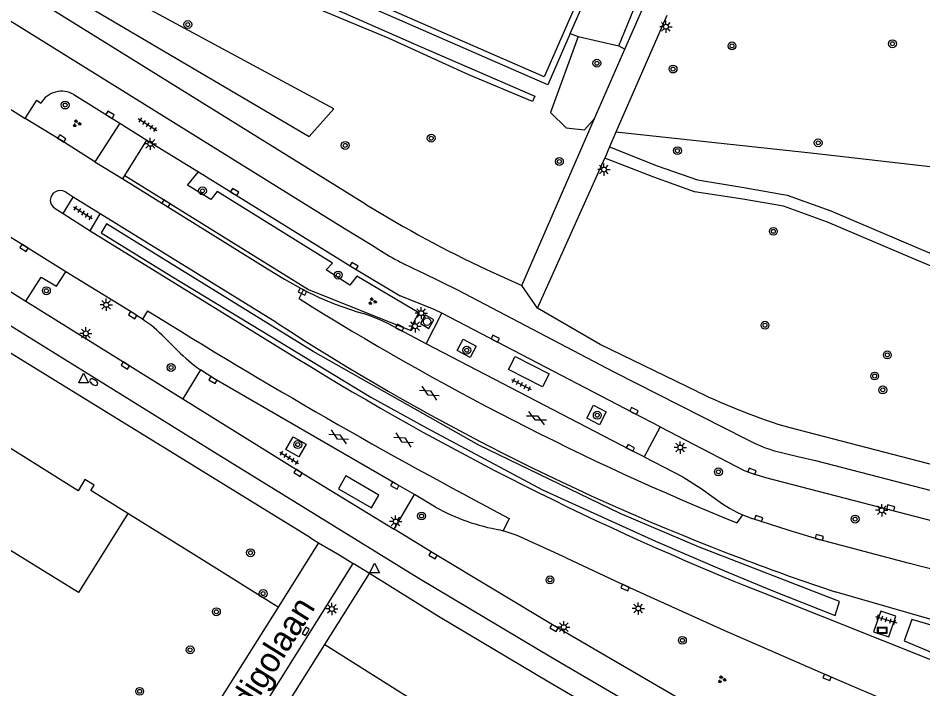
# Model space of a CAD drawing. Extents: x 131000 to 133014, y 396499 to 399001.
# Drawn here: x 131129.3 to 131221.3, y 398230.7 to 398298.9 of the extents above; entities that cross this region are included whole.
import ezdxf

# ---------------------------------------------------------------- set-up
doc = ezdxf.new("R2010")
doc.units = 0
for name, color, linetype in [('gg-afsc-hekwerk', 7, 'Continuous'), ('gg-anno-openbare ruimte label', 7, 'Continuous'), ('gg-bbg-abri', 7, 'Continuous'), ('gg-bbg-hoofdgebouw', 7, 'Continuous'), ('gg-knt-verharding', 7, 'Continuous'), ('gg-knt-verharding nz', 7, 'Continuous'), ('gt-grn-groengrens', 7, 'Continuous'), ('gt-grn-groengrens NZ', 7, 'Continuous'), ('gt-grn-weggrens', 7, 'Continuous'), ('gt-symb-boom', 7, 'Continuous'), ('gt-symb-brandkraan', 7, 'Continuous'), ('gt-symb-gesloten verharding', 7, 'Continuous'), ('gt-symb-groenvak', 7, 'Continuous'), ('gt-symb-kolk', 7, 'Continuous'), ('gt-symb-lichtmast', 7, 'Continuous'), ('gt-symb-reclamebord', 7, 'Continuous'), ('gt-symb-rioolschacht', 7, 'Continuous'), ('gt-symb-tegel verharding', 7, 'Continuous'), ('gt-symb-waterafsluiter', 7, 'Continuous')]:
    doc.layers.add(name, color=color, linetype=linetype)

# ---------------------------------------------------------------- blocks, each defined once
blk = doc.blocks.new('gt0-TEG1')
at = {"layer": 'gt-symb-tegel verharding'}
for p, q in [((-1.125, 0), (1.125, 0)), ((-0.9, -0.25), (-0.9, 0.25)), ((-0.45, -0.25), (-0.45, 0.25)), ((0, -0.25), (0, 0.25)), ((0.45, -0.25), (0.45, 0.25)), ((0.9, -0.25), (0.9, 0.25))]:
    blk.add_line(p, q, dxfattribs=at)
blk = doc.blocks.new('gt0-KOLK')
at = {"layer": 'gt-symb-kolk'}
blk.add_lwpolyline([(0, 0), (0.375, 0), (0.375, 0.4), (-0.375, 0.4), (-0.375, 0), (0, 0)], dxfattribs=at)
blk = doc.blocks.new('gt0-BOOM')
at = {"layer": 'gt-symb-boom'}
for radius in [0.4, 0.2]:
    blk.add_circle((0, 0), radius, dxfattribs=at)
blk = doc.blocks.new('gt0-LMAST')
at = {"layer": 'gt-symb-lichtmast'}
for p, q in [((-0.182, 0.173), (-0.447, 0.438)), ((-0.005, 0.246), (-0.005, 0.621)), ((0.172, 0.173), (0.437, 0.438)), ((-0.255, -0.004), (-0.63, -0.004)), ((-0.182, -0.181), (-0.447, -0.446)), ((-0.005, -0.254), (-0.005, -0.629)), ((0.437, -0.446), (0.172, -0.181)), ((0.245, -0.004), (0.62, -0.004))]:
    blk.add_line(p, q, dxfattribs=at)
blk.add_circle((-0.005, -0.004), 0.25, dxfattribs=at)
blk = doc.blocks.new('gt0-GESVH1')
at = {"layer": 'gt-symb-gesloten verharding'}
for p, q in [((-0.992, -0.261), (0.008, 0.239)), ((0.008, -0.261), (-0.992, 0.239)), ((0.008, 0.239), (1.008, -0.261)), ((1.008, 0.239), (0.008, -0.261))]:
    blk.add_line(p, q, dxfattribs=at)
blk = doc.blocks.new('gt0-RS')
at = {"layer": 'gt-symb-rioolschacht'}
blk.add_lwpolyline([(-0.5, -0.5), (0.5, -0.5), (0.5, 0.5), (-0.5, 0.5)], close=True, dxfattribs=at)
blk.add_circle((0, 0), 0.375, dxfattribs=at)
blk = doc.blocks.new('gt0-GRVAK')
at = {"layer": 'gt-symb-groenvak'}
for p, q in [((-0.11, 0.189), (-0.228, 0.24)), ((-0.182, 0.153), (0.088, 0.153)), ((-0.091, 0.211), (-0.156, 0.322)), ((-0.047, 0.214), (-0.047, 0.393)), ((-0.004, 0.211), (0.061, 0.322)), ((0.015, 0.189), (0.133, 0.24)), ((0.262, -0.052), (0.197, 0.059)), ((0.305, -0.049), (0.305, 0.13)), ((0.349, -0.052), (0.414, 0.059)), ((-0.245, -0.228), (-0.363, -0.177)), ((-0.318, -0.264), (-0.047, -0.264)), ((-0.226, -0.206), (-0.291, -0.095)), ((-0.183, -0.203), (-0.183, -0.024)), ((-0.139, -0.206), (-0.074, -0.095)), ((-0.12, -0.228), (-0.002, -0.177)), ((0.243, -0.074), (0.125, -0.023)), ((0.17, -0.11), (0.441, -0.11)), ((0.368, -0.074), (0.486, -0.023))]:
    blk.add_line(p, q, dxfattribs=at)
blk = doc.blocks.new('gt0-RBORD')
at = {"layer": 'gt-symb-reclamebord'}
blk.add_lwpolyline([(-0.5, 0.295), (-0.5, -0.295), (0.5, -0.295), (0.5, 0.295), (-0.5, 0.295)], dxfattribs=at)
blk.add_lwpolyline([(-0.417, -0.212), (0.417, -0.212), (0.417, 0.212), (-0.417, 0.212)], close=True, dxfattribs=at)
blk = doc.blocks.new('gt0-WAFSL')
at = {"layer": 'gt-symb-waterafsluiter'}
for p, q in [((-0.5, -0.333), (0, 0.667)), ((0, 0.667), (0.5, -0.333)), ((0.5, -0.333), (-0.5, -0.333))]:
    blk.add_line(p, q, dxfattribs=at)
blk = doc.blocks.new('gt0-BR')
at = {"layer": 'gt-symb-brandkraan'}
for centre, radius, start, end in [((-0.244, 0), 0.206, 107.56694, 252.43307), ((0.599, -2.664), 3, 106.89205, 107.56694), ((0, -0.691), 0.938, 73.10799, 106.89205), ((-0.599, -2.664), 3, 72.43309, 73.10799), ((0.244, 0), 0.206, 287.56695, 72.43309), ((0.599, 2.664), 3, 252.43307, 253.10797), ((0, 0.691), 0.938, 253.10797, 286.89206), ((-0.599, 2.664), 3, 286.89206, 287.56695)]:
    blk.add_arc(centre, radius, start, end, dxfattribs=at)

msp = doc.modelspace()

# ---------------------------------------------------------------- linework, layer by layer
at = {"layer": 'gg-afsc-hekwerk'}
for p, q in [((131148.721, 398243.43), (131140.501, 398248.55)), ((131155.335, 398239.299), (131148.721, 398243.43))]:
    msp.add_line(p, q, dxfattribs=at)
at = {"layer": 'gg-bbg-abri'}
for points in [[(131179.186, 398263.186), (131179.87, 398264.517), (131183.332, 398262.738), (131182.645, 398261.405), (131179.186, 398263.186)], [(131165.267, 398249.102), (131166.021, 398250.405), (131162.65, 398252.358), (131161.898, 398251.06), (131165.267, 398249.102)]]:
    msp.add_lwpolyline(points, dxfattribs=at)
at = {"layer": 'gg-bbg-hoofdgebouw'}
for points in [[(131187.071, 398302.63), (131182.811, 398292.92), (131166.22, 398300.184)], [(131140.501, 398248.55), (131136.721, 398250.88), (131137.051, 398251.43), (131136.121, 398251.99), (131135.421, 398250.83), (131124.651, 398257.6)], [(131140.501, 398248.55), (131135.482, 398240.495), (131126.486, 398246.044), (131123.976, 398241.975)]]:
    msp.add_lwpolyline(points, dxfattribs=at)
at = {"layer": 'gg-knt-verharding'}
for p, q in [((131164.768, 398279.918), (131115.95, 398310.233)), ((131185.472, 398297.329), (131187.761, 398302.543)), ((131191.034, 398295.732), (131192.994, 398300.226)), ((131195.293, 398299.157), (131190.122, 398287.291)), ((131187.952, 398288.69), (131191.034, 398295.732)), ((131134.983, 398291.123), (131139.666, 398288.228)), ((131127.317, 398290.398), (131130.057, 398288.694)), ((131139.666, 398288.228), (131137.126, 398284.303)), ((131180.549, 398271.72), (131187.952, 398288.69)), ((131190.122, 398287.291), (131189.483, 398285.824)), ((131140.175, 398282.891), (131142.429, 398286.511)), ((131142.429, 398286.511), (131147.672, 398283.263)), ((131189.483, 398285.824), (131188.996, 398284.66)), ((131182.139, 398269.401), (131188.996, 398284.66)), ((131134.191, 398273.119), (131116.193, 398284.302)), ((131137.126, 398284.303), (131139.962, 398282.549)), ((131139.962, 398282.549), (131140.175, 398282.891)), ((131134.928, 398280.697), (131134.108, 398281.23)), ((131113.644, 398280.363), (131130.12, 398270.118)), ((131133.92, 398279.026), (131134.928, 398280.697)), ((131137.661, 398278.994), (131134.928, 398280.697)), ((131133.081, 398279.542), (131133.92, 398279.026)), ((131133.92, 398279.026), (131136.655, 398277.278)), ((131136.655, 398277.278), (131137.661, 398278.994)), ((131155.626, 398267.929), (131137.661, 398278.994)), ((131136.655, 398277.278), (131157.651, 398264.34)), ((131176.952, 398273.354), (131180.549, 398271.72)), ((131121.64, 398271.92), (131148.86, 398255.041)), ((131130.12, 398270.118), (131146.07, 398260.195)), ((131170.837, 398265.781), (131172.435, 398268.898)), ((131144.245, 398266.402), (131145.582, 398265.081)), ((131147.878, 398263.142), (131146.07, 398260.195)), ((131194.609, 398257.35), (131192.985, 398254.311)), ((131194.609, 398257.35), (131203.178, 398252.915)), ((131207.801, 398257.267), (131241.313, 398248.569)), ((131206.128, 398254.95), (131208.613, 398254.32)), ((131167.562, 398246.933), (131169.624, 398250.48)), ((131171.785, 398249.188), (131169.624, 398250.48)), ((131178.363, 398246.867), (131178.656, 398246.77)), ((131159.061, 398246.05), (131159.873, 398245.574)), ((131159.873, 398245.574), (131155.764, 398239.032)), ((131159.873, 398245.574), (131162.031, 398244.31)), ((131162.031, 398244.31), (131163.407, 398243.451)), ((131111.526, 398160.825), (131163.407, 398243.451)), ((131165.052, 398242.426), (131163.407, 398243.451)), ((131160.511, 398235.21), (131165.052, 398242.426)), ((131204.852, 398240.565), (131228.554, 398231.115)), ((131229.817, 398235.54), (131212.411, 398240.58)), ((131155.764, 398239.032), (131131.868, 398200.994))]:
    msp.add_line(p, q, dxfattribs=at)
for points in [[(131074.384, 398332.289), (131162.579, 398277.482), (131165.173, 398275.933), (131166.026, 398275.366)], [(131185.472, 398297.329), (131183.19, 398292.132), (131132.163, 398314.449), (131136.642, 398324.646), (131137.258, 398324.377)], [(131130.057, 398288.694), (131131.225, 398290.556), (131131.65, 398290.258)], [(131137.126, 398284.303), (131133.667, 398286.485), (131130.057, 398288.694)], [(131189.483, 398285.824), (131194.323, 398283.874), (131198.414, 398282.445), (131203.136, 398281.673), (131207.526, 398280.911), (131211.989, 398279.303), (131221.209, 398275.39), (131229.706, 398271.85), (131234.42, 398270.257), (131238.947, 398269.217), (131243.577, 398268.109), (131245.668, 398267.425)], [(131246.398, 398265.824), (131242.981, 398266.986), (131238.81, 398267.951), (131233.971, 398269.104), (131229.385, 398270.666), (131220.729, 398274.29), (131211.623, 398278.163), (131207.163, 398279.771), (131203.016, 398280.496), (131198.131, 398281.238), (131193.993, 398282.738), (131188.996, 398284.66)], [(131147.672, 398283.263), (131163.376, 398273.535), (131168.168, 398270.656)], [(131139.962, 398282.549), (131154.687, 398273.406), (131156.402, 398272.37), (131158.337, 398271.265)], [(131130.12, 398270.118), (131131.686, 398272.556), (131133.239, 398271.642), (131134.191, 398273.119)], [(131141.989, 398268.282), (131141.254, 398268.726), (131141.082, 398268.877), (131134.191, 398273.119)], [(131170.482, 398273.014), (131174.017, 398271.275), (131189.921, 398262.938), (131203.329, 398256.137)], [(131158.337, 398271.265), (131159.945, 398270.516), (131161.578, 398269.825), (131163.797, 398269.052), (131164.437, 398268.868)], [(131172.435, 398268.898), (131171.646, 398269.282), (131168.168, 398270.656)], [(131170.837, 398265.781), (131166.944, 398267.842), (131166.032, 398268.255), (131165.111, 398268.633), (131164.437, 398268.868)], [(131194.609, 398257.35), (131191.868, 398258.79), (131172.435, 398268.898)], [(131198.452, 398260.921), (131188.53, 398265.707), (131182.139, 398269.401)], [(131159.061, 398246.05), (131125.601, 398266.63), (131121.011, 398265.87)], [(131173.965, 398265.098), (131174.591, 398266.277), (131175.915, 398265.565), (131175.289, 398264.386), (131173.965, 398265.098)], [(131192.985, 398254.311), (131191.513, 398255.034), (131170.837, 398265.781)], [(131169.624, 398250.48), (131167.736, 398251.55), (131149.245, 398262.276), (131147.878, 398263.142)], [(131146.07, 398260.195), (131157.911, 398252.848), (131167.562, 398246.933)], [(131187.162, 398258.233), (131187.826, 398259.563), (131189.126, 398258.873), (131188.462, 398257.543), (131187.162, 398258.233)], [(131157.305, 398256.342), (131158.613, 398255.593), (131157.868, 398254.292), (131156.56, 398255.04), (131157.305, 398256.342)], [(131148.86, 398255.041), (131170.084, 398241.976), (131183.672, 398233.855), (131190.853, 398229.648), (131198.061, 398225.489), (131203.542, 398222.383), (131209.058, 398219.342), (131214.889, 398216.235), (131220.762, 398213.207), (131227.847, 398209.809)], [(131192.985, 398254.311), (131196.936, 398252.274), (131198.778, 398251.09), (131200.949, 398249.533)], [(131208.613, 398254.32), (131210.435, 398253.938), (131238.529, 398246.627)], [(131203.178, 398252.915), (131203.894, 398252.655), (131205.337, 398252.187), (131232.234, 398245.223)], [(131200.949, 398249.533), (131201.661, 398249.088), (131202.404, 398248.69), (131203.007, 398248.412)], [(131203.007, 398248.412), (131203.478, 398248.221), (131203.959, 398248.048)], [(131231.113, 398240.615), (131219.965, 398243.449), (131210.754, 398245.914), (131207.638, 398246.848), (131203.959, 398248.048)], [(131196.521, 398229.74), (131184.026, 398237.026), (131171.616, 398244.457), (131168.196, 398246.563), (131167.562, 398246.933)], [(131185.068, 398244.022), (131180.064, 398246.301), (131178.656, 398246.77)], [(131185.068, 398244.022), (131191.142, 398241.19), (131201.105, 398236.687), (131211.684, 398232.064), (131218.95, 398228.969), (131226.981, 398225.616)], [(131228.611, 398206.897), (131219.804, 398211.123), (131213.909, 398214.163), (131208.055, 398217.279), (131202.506, 398220.332), (131196.993, 398223.448), (131190.14, 398227.395), (131183.313, 398231.385), (131172.079, 398238.075), (131165.052, 398242.426)], [(131216.318, 398236.527), (131217.862, 398236.007), (131218.596, 398238.097), (131217.052, 398238.617), (131216.318, 398236.527)], [(131151.355, 398216.038), (131149.287, 398217.372), (131160.511, 398235.21)]]:
    msp.add_lwpolyline(points, dxfattribs=at)
for centre, radius, start, end in [((131133.74, 398289.058), 2.41, 58.95488, 150.14266), ((131133.588, 398280.39), 0.988, 58.22727, 239.13903), ((131229.975, 398386.364), 124.831, 238.50917, 244.86464), ((131182.888, 398301.915), 31.451, 237.57915, 246.76819), ((131135.063, 398257.678), 12.665, 43.53706, 56.8518), ((131290.958, 398476.301), 248.462, 236.99736, 249.25125), ((131157.323, 398276.655), 16.486, 224.58918, 235.04782), ((131316.986, 398521.929), 302.886, 238.2606, 248.27088), ((131225.311, 398315.855), 61.149, 243.94438, 253.36014), ((131211.221, 398270.853), 16.699, 241.79604, 252.2423), ((131181.865, 398267.275), 20.706, 240.86788, 260.26208), ((131290.622, 398475.301), 247.408, 249.24195, 251.57148)]:
    msp.add_arc(centre, radius, start, end, dxfattribs=at)
at = {"layer": 'gg-knt-verharding nz'}
for p, q in [((131139.666, 398288.228), (131142.429, 398286.511)), ((131157.898, 398270.392), (131158.337, 398271.265)), ((131142.494, 398269.157), (131141.989, 398268.282)), ((131179.283, 398248.037), (131178.656, 398246.77)), ((131203.007, 398248.412), (131202.433, 398247.583))]:
    msp.add_line(p, q, dxfattribs=at)
for centre, radius, start, end in [((131310.996, 398514.437), 288.092, 237.89846, 247.86222), ((131447.969, 398758.663), 577.002, 238.033903, 242.247153)]:
    msp.add_arc(centre, radius, start, end, dxfattribs=at)
at = {"layer": 'gt-grn-groengrens'}
for p, q in [((131190.412, 398296.097), (131192.233, 398300.558)), ((131185.472, 398297.329), (131186.286, 398297.025)), ((131186.286, 398297.025), (131190.412, 398296.097)), ((131190.412, 398296.097), (131191.034, 398295.732)), ((131155.764, 398239.032), (131155.335, 398239.299))]:
    msp.add_line(p, q, dxfattribs=at)
for points in [[(131181.889, 398290.951), (131181.642, 398290.423), (131175.18, 398293.128), (131167.07, 398296.836), (131157.772, 398300.707), (131150.246, 398303.996), (131141.015, 398308.012), (131133.473, 398311.562), (131132.617, 398312.176), (131132.901, 398312.556), (131149.763, 398304.937), (131161.679, 398299.795), (131170.157, 398296.049), (131181.889, 398290.951)], [(131186.286, 398297.025), (131183.468, 398289.304), (131185.05, 398287.756), (131186.914, 398287.537), (131187.952, 398288.69)], [(131245.668, 398267.425), (131244.535, 398269.855), (131243.619, 398271.634), (131242.098, 398274.242), (131240.904, 398276.013), (131239.649, 398277.639), (131238.974, 398278.41), (131238.266, 398279.141), (131237.522, 398279.822), (131236.742, 398280.446), (131235.924, 398281.002), (131234.618, 398281.692), (131233.701, 398282.05), (131232.753, 398282.341), (131231.779, 398282.573), (131229.779, 398282.913), (131210.235, 398285.128), (131190.122, 398287.291)], [(131140.175, 398282.891), (131158.862, 398271.298), (131169.27, 398267.143), (131169.57, 398268), (131170.084, 398268.942), (131163.788, 398272.669), (131163.059, 398271.769), (131160.661, 398273.311), (131161.303, 398273.997), (131149.567, 398281.278), (131148.925, 398280.464), (131146.569, 398281.92), (131147.672, 398283.263)], [(131138.308, 398277.992), (131137.779, 398277.089), (131144.861, 398272.717), (131154.144, 398267.061), (131165.187, 398260.36), (131170.858, 398257.239), (131182.661, 398250.949), (131194.163, 398245.737), (131201.165, 398242.711), (131205.918, 398240.747), (131212.413, 398238.164), (131212.857, 398239.606), (131198.535, 398245.151), (131190.551, 398248.541), (131176.166, 398255.48), (131159.341, 398265.017), (131138.308, 398277.992)], [(131220.219, 398237.766), (131219.439, 398235.59), (131227.139, 398232.39), (131227.994, 398235.495), (131220.219, 398237.766)], [(131160.511, 398235.21), (131214.811, 398201.009), (131212.337, 398197.081)]]:
    msp.add_lwpolyline(points, dxfattribs=at)
at = {"layer": 'gt-grn-groengrens NZ'}
msp.add_lwpolyline([(131133.915, 398301.624), (131158.941, 398286.878), (131161.422, 398289.694), (131135.457, 398303.712), (131133.915, 398301.624)], dxfattribs=at)
at = {"layer": 'gt-grn-weggrens'}
msp.add_line((131182.139, 398269.401), (131180.549, 398271.72), dxfattribs=at)

# ---------------------------------------------------------------- block references
at = {"layer": 'gt-symb-boom'}
for p in [(131146.587, 398298.251), (131201.927, 398296.08), (131218.249, 398296.298), (131188.185, 398294.32), (131195.932, 398293.723), (131134.114, 398290.064), (131162.593, 398285.959), (131171.338, 398286.694), (131210.693, 398286.222), (131196.383, 398285.423), (131184.373, 398284.325), (131148.079, 398281.34), (131206.128, 398277.225), (131161.878, 398272.776), (131132.203, 398271.183), (131205.284, 398267.68), (131174.958, 398265.142), (131217.725, 398264.665), (131144.884, 398263.385), (131216.438, 398262.515), (131217.258, 398261.106), (131188.226, 398258.531), (131157.77, 398255.548), (131200.547, 398252.77), (131170.356, 398248.285), (131214.444, 398247.972), (131152.962, 398244.551), (131183.423, 398241.787), (131154.246, 398240.402), (131149.492, 398238.55), (131196.883, 398235.647), (131146.823, 398234.677), (131141.69, 398230.461)]:
    msp.add_blockref('gt0-BOOM', p, dxfattribs=at)
at = {"layer": 'gt-symb-brandkraan', "rotation": 146.50059992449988}
msp.add_blockref('gt0-BR', (131137.014, 398261.899), dxfattribs=at)
at = {"layer": 'gt-symb-gesloten verharding'}
for p, rotation in [((131171.15, 398260.769), 150.07751301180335), ((131182.049, 398258.227), 153.20443508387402), ((131161.935, 398256.315), 150.33328479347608), ((131168.521, 398256), 150.07751301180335)]:
    msp.add_blockref('gt0-GESVH1', p, dxfattribs=dict(at, rotation=rotation))
at = {"layer": 'gt-symb-groenvak'}
for p in [(131135.283, 398288.197), (131165.342, 398270.106), (131200.883, 398231.667)]:
    msp.add_blockref('gt0-GRVAK', p, dxfattribs=at)
at = {"layer": 'gt-symb-kolk'}
for p, rotation in [((131138.56, 398288.911), -31.720060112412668), ((131133.667, 398286.485), -32.26035320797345), ((131151.242, 398281.053), -31.798912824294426), ((131144.266, 398279.881), -31.877816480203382), ((131130.041, 398275.727), 147.86710414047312), ((131163.376, 398273.535), -31.798912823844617), ((131158.337, 398271.265), 152.48693881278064), ((131141.082, 398268.877), 148.4075084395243), ((131168.04, 398267.26), -27.84662218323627), ((131177.753, 398266.135), -27.513061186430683), ((131140.34, 398263.759), 148.0735449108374), ((131149.245, 398262.276), 149.8713997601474), ((131191.868, 398258.79), -27.718501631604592), ((131191.513, 398255.034), -26.155253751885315), ((131203.894, 398252.655), -21.280166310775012), ((131157.911, 398252.848), 148.20108717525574), ((131167.736, 398251.55), 150.46121774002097), ((131218.02, 398248.925), -14.425531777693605), ((131204.57, 398247.849), -18.779117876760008), ((131210.754, 398245.914), -15.008913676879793), ((131171.616, 398244.457), 148.40750843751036), ((131191.142, 398241.19), 155.66512570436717), ((131158.741, 398236.456), 58.58402124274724), ((131183.943, 398237.075), 149.4095645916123), ((131211.684, 398232.064), 156.74124066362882)]:
    msp.add_blockref('gt0-KOLK', p, dxfattribs=dict(at, rotation=rotation))
at = {"layer": 'gt-symb-lichtmast'}
for p in [(131195.216, 398298.027), (131142.779, 398286.126), (131188.914, 398283.509), (131138.292, 398269.761), (131170.333, 398268.912), (131169.701, 398267.583), (131136.222, 398266.848), (131196.672, 398255.251), (131217.158, 398248.872), (131167.725, 398247.73), (131161.238, 398238.837), (131192.404, 398238.884), (131184.828, 398236.985)]:
    msp.add_blockref('gt0-LMAST', p, dxfattribs=at)
at = {"layer": 'gt-symb-reclamebord'}
msp.add_blockref('gt0-RBORD', (131217.207, 398236.661), dxfattribs=at)
at = {"layer": 'gt-symb-rioolschacht', "rotation": -29.282828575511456}
msp.add_blockref('gt0-RS', (131170.915, 398268.043), dxfattribs=at)
at = {"layer": 'gt-symb-tegel verharding'}
for p, rotation in [((131142.486, 398288.057), 147.66062292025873), ((131135.904, 398279.097), 147.66062292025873), ((131180.52, 398261.657), -27.256871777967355), ((131156.899, 398254.198), -31.513716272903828), ((131217.612, 398237.756), -16.858398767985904)]:
    msp.add_blockref('gt0-TEG1', p, dxfattribs=dict(at, rotation=rotation))
at = {"layer": 'gt-symb-waterafsluiter'}
for p in [(131135.993, 398262.148), (131165.588, 398242.839)]:
    msp.add_blockref('gt0-WAFSL', p, dxfattribs=at)

# ---------------------------------------------------------------- texts
at = {"layer": 'gg-anno-openbare ruimte label'}
msp.add_text('Indigolaan', height=2.5, rotation=58.1, dxfattribs=at).set_placement((131151.465, 398225.926))

doc.saveas('drawing.dxf')
